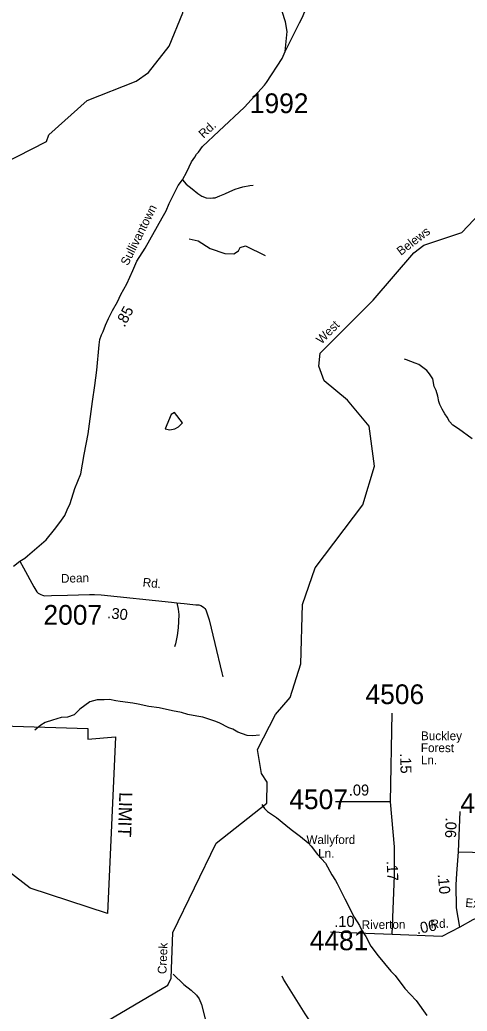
# Model space of a CAD drawing. Extents: x 1551653 to 1702041, y 811336 to 920032.
# Drawn here: x 1663229 to 1666578, y 884840 to 892261 of the extents above; entities that cross this region are included whole.
import ezdxf

# ---------------------------------------------------------------- set-up
doc = ezdxf.new("R2010")
doc.units = 0
for name, color, linetype in [('Old_Level_11', 7, 'Continuous'), ('Old_Level_17', 7, 'Continuous'), ('Old_Level_19', 7, 'Continuous'), ('Old_Level_21', 7, 'Continuous'), ('Old_Level_32', 7, 'Continuous'), ('Old_Level_35', 7, 'Continuous'), ('Old_Level_48', 7, 'Continuous'), ('Old_Level_49', 7, 'Continuous'), ('Old_Level_59', 7, 'Continuous'), ('Old_Level_62', 7, 'Continuous'), ('Old_Level_8', 7, 'Continuous')]:
    doc.layers.add(name, color=color, linetype=linetype)

msp = doc.modelspace()

# ---------------------------------------------------------------- linework, layer by layer
at = {"layer": 'Old_Level_32'}
for p, q in [((1666005.428, 886407.245), (1666017.485, 887070.986)), ((1666005.428, 886407.245), (1665591.46, 886407.245)), ((1666513.706, 886032.111), (1666525.743, 886333.287)), ((1666017.485, 885413.645), (1665555.948, 885431.231))]:
    msp.add_line(p, q, dxfattribs=at)
for points in [[(1665215.502, 892024.634), (1665282.848, 892157.941), (1665323.491, 892237.56), (1665341.867, 892275.207), (1665562.877, 892801.017), (1665654.1, 893023.572), (1665708.162, 893155.465), (1665767.305, 893288.739), (1665789.766, 893330.504), (1665829.8, 893404.381), (1665845.933, 893431.287), (1665870.133, 893468.954), (1665926.601, 893549.672), (1665953.49, 893584.649), (1665983.069, 893608.864), (1666026.092, 893643.841)], [(1665215.502, 892024.634), (1665230.88, 892173.344), (1665217.567, 892246.858), (1665194.315, 892323.774)], [(1663229.991, 888207.023), (1663266.093, 888230.701), (1663286.267, 888248.503), (1663426.515, 888367.003), (1663487.891, 888445.175), (1663529.737, 888498.22), (1663565.679, 888548.873), (1663583.98, 888592.728), (1663607.343, 888638.916), (1663640.473, 888752.505), (1663685.964, 888861.16), (1663711.072, 889006.336), (1663741.759, 889162.68), (1663772.816, 889402.48), (1663792.104, 889524.357), (1663805.837, 889638.381), (1663822.575, 889828.227), (1663829.465, 889866.784), (1663841.991, 889902.148), (1663852.132, 889928.559), (1663870.472, 889974.211), (1663892.936, 890025.983), (1663923.526, 890083.794), (1663960.078, 890149.29), (1663986.63, 890205.182), (1664029.468, 890284.555), (1664074.317, 890384.099), (1664104.953, 890453.918), (1664167.835, 890552.45), (1664296.164, 890778.59), (1664324.062, 890831.634), (1664346.38, 890884.68), (1664373.101, 890934.587), (1664415.864, 891020.164), (1664446.622, 891062.187), (1664480.099, 891123.608), (1664515.804, 891198.837), (1664540.102, 891232.564), (1664553.222, 891254.937), (1664566.719, 891269.271), (1664595.671, 891312.03), (1664718.088, 891427.607), (1664911.654, 891607.574), (1665060.37, 891771.317), (1665077.109, 891790.86), (1665192.996, 891970.861), (1665215.502, 892024.634)], [(1663181.645, 888171.584), (1663229.991, 888207.023)], [(1663229.991, 888207.023), (1663257.429, 888158.838), (1663334.171, 888016.194), (1663355.804, 887977.933), (1663361.109, 887973.021), (1663367.609, 887967.887), (1663387.612, 887957.673), (1663400.319, 887952.814), (1663413.455, 887949.343), (1663467.517, 887950.846), (1663585.44, 887953.651), (1663751.424, 887958.077), (1663787.477, 887959.747), (1663837.457, 887957.329), (1664364.631, 887902.178), (1664404.523, 887895.764), (1664460.461, 887891.223), (1664524.362, 887884.521), (1664546.33, 887882.473), (1664570.103, 887880.387), (1664584.424, 887876.095), (1664595.894, 887869.458), (1664606.146, 887861.844), (1664615.205, 887854.655), (1664622.987, 887843.691), (1664632.099, 887814.627)], [(1666017.485, 885413.645), (1666033.561, 885856.139), (1666033.561, 886069.341), (1666005.428, 886407.245)], [(1666522.654, 885468.013), (1666498.579, 885612.577), (1666495.809, 885785.877), (1666500.283, 885870.94), (1666513.706, 886032.111)], [(1666513.706, 886032.111), (1666722.356, 886028.096), (1666918.968, 885995.97)], [(1667142.832, 885514.212), (1666837.38, 885554.438), (1666761.017, 885554.438), (1666688.674, 885550.416), (1666620.349, 885522.258), (1666522.654, 885468.013)], [(1666522.654, 885468.013), (1666389.36, 885397.567), (1666017.485, 885413.645)]]:
    msp.add_lwpolyline(points, dxfattribs=at)
at = {"layer": 'Old_Level_35'}
for points in [[(1664446.622, 891062.187), (1664475.865, 891030.157), (1664519.995, 890995.587), (1664561.681, 890959.321), (1664591.724, 890940.899), (1664625.293, 890928.609), (1664655.264, 890926.398), (1664673.689, 890927.024), (1664691.543, 890929.262), (1664726.829, 890942.352), (1664763.554, 890957.415), (1664801.73, 890974.849), (1664841.917, 890992.641), (1664873.757, 891003.599), (1664898.098, 891009.908), (1664950.122, 891019.455), (1664976.215, 891023.327)], [(1664497.027, 890622.246), (1664563.981, 890605.495), (1664653.254, 890549.658), (1664764.844, 890510.572), (1664831.799, 890507.78), (1664865.276, 890530.115), (1664879.225, 890555.241), (1664918.282, 890569.201), (1665066.139, 890496.613)], [(1666615.366, 889125.013), (1666513.602, 889199.022), (1666470.767, 889227.568), (1666446.886, 889253.867), (1666429.593, 889286.969), (1666409.876, 889311.185), (1666391.716, 889346.987), (1666373.005, 889380.183), (1666365.249, 889402.355), (1666357.7, 889444.33), (1666345.948, 889486.393), (1666332.152, 889516.492), (1666320.685, 889572.558), (1666297.05, 889610.858), (1666277.132, 889635.077), (1666217.601, 889679.513), (1666189.632, 889691.688), (1666123.855, 889714.241), (1666107.969, 889720.366)], [(1664404.523, 887895.764), (1664414.191, 887849.741), (1664418.755, 887808.425), (1664417.321, 887757.625), (1664414.746, 887709.649), (1664408.365, 887651.746), (1664395.701, 887589.967), (1664387.446, 887567.723)], [(1664632.099, 887814.627), (1664646.287, 887769.377), (1664688.728, 887593.012), (1664742.478, 887372.593), (1664749.26, 887342.038)], [(1666573.277, 883379.281), (1666140.507, 883832.744), (1666110.707, 883863.167), (1666070.986, 883907.403), (1665846.974, 884139.289), (1665696.285, 884306.447), (1665668.648, 884344.633), (1665593.575, 884461.224), (1665516.669, 884595.866), (1665447.637, 884694.524), (1665366.525, 884819.245), (1665202.704, 885078.526), (1665192.986, 885102.535)]]:
    msp.add_lwpolyline(points, dxfattribs=at)
at = {"layer": 'Old_Level_48'}
msp.add_lwpolyline([(1662692.059, 886989.253), (1663737.901, 886954.646), (1663737.901, 886876.777), (1663945.341, 886894.081), (1663884.837, 885570.314), (1663305.735, 885760.66), (1662787.135, 886158.655)], dxfattribs=at)
at = {"layer": 'Old_Level_49'}
msp.add_lwpolyline([(1662692.059, 886989.253), (1663737.901, 886954.646), (1663737.901, 886876.777), (1663945.341, 886894.081), (1663884.837, 885570.314), (1663305.735, 885760.66), (1662787.135, 886158.655)], dxfattribs=at)
at = {"layer": 'Old_Level_59'}
for points in [[(1662883.301, 891032.811), (1662992.389, 891128.98), (1663428.33, 891349.924), (1663446.374, 891398.829), (1663732.319, 891655.554), (1664101.311, 891802.371), (1664193.379, 891866.142), (1664346.348, 892063.3), (1664449.386, 892313.976), (1664479.324, 892772.883), (1664600.407, 893138.081), (1664646.339, 893452.323), (1664740.355, 893660.553), (1664917.418, 893840.794), (1665169.324, 893963.62), (1665562.409, 894083.678), (1665873.371, 894264.432), (1666033.414, 894422.014), (1666169.363, 894668.794), (1666190.381, 894976.885), (1666368.366, 895216.181), (1666436.341, 895365.766), (1666531.383, 896315.875), (1666584.389, 896613.508)], [(1663782.352, 884708.389), (1664336.403, 885035.345), (1664362.342, 885087.326), (1664375.363, 885428.43), (1664699.345, 886098.027), (1665078.384, 886395.66), (1665080.332, 886553.14), (1665039.321, 886619.68), (1665008.358, 886797.563), (1665144.411, 887060.644), (1665254.421, 887186.444), (1665332.341, 887440.913), (1665346.387, 887883.826), (1665441.428, 888157.57), (1665797.399, 888629.6), (1665884.341, 888920.057), (1665845.381, 889219.535), (1665681.339, 889413.309), (1665508.378, 889557.974), (1665467.368, 889667.061), (1665477.415, 889765.384), (1665873.371, 890161.134), (1666178.386, 890515.977), (1666254.357, 890573.597), (1666538.355, 890669.458), (1666673.381, 890811.149)]]:
    msp.add_lwpolyline(points, dxfattribs=at)
at = {"layer": 'Old_Level_62'}
for points in [[(1664417.091, 889214.819), (1664447.951, 889243.731), (1664387.973, 889320.933), (1664361.829, 889307.195), (1664317.333, 889199.85), (1664351.782, 889190.828), (1664390.844, 889198.21), (1664417.091, 889214.819)], [(1665023.02, 886906.548), (1664972.064, 886901.319), (1664932.079, 886903.985), (1664860.516, 886929.206), (1664824.837, 886949.814), (1664793.054, 886960.374), (1664721.696, 886997.591), (1664689.913, 887010.099), (1664598.459, 887039.729), (1664554.578, 887048.444), (1664486.808, 887061.567), (1664439.134, 887076.433), (1664371.262, 887087.609), (1664271.709, 887111.292), (1664195.942, 887120.52), (1664116.177, 887137.949), (1664076.294, 887144.613), (1663980.535, 887158.249), (1663948.649, 887162.76), (1663900.872, 887173.526), (1663860.784, 887170.245), (1663808.906, 887171.167), (1663752.62, 887154.148), (1663679.723, 887099.297), (1663635.125, 887058.081), (1663586.835, 887040.959), (1663538.75, 887037.781), (1663474.466, 887018.814), (1663418.18, 886999.846), (1663385.884, 886980.366), (1663341.285, 886943.15)], [(1665041.884, 886386.638), (1665061.159, 886355.88), (1665084.74, 886333.427), (1665150.049, 886290.366), (1665221.1, 886233.157), (1665260.573, 886200.451), (1665331.623, 886147.24), (1665386.885, 886100.385), (1665410.466, 886075.984), (1665457.423, 886013.136), (1665518.323, 885948.134), (1665564.87, 885859.347), (1665592.244, 885818.849), (1665605.778, 885794.653), (1665629.051, 885746.26), (1665661.962, 885681.669), (1665731.68, 885544.489), (1665772.69, 885479.795), (1665788.172, 885447.5), (1665819.339, 885399.005), (1665858.094, 885326.314), (1665910.895, 885253.52), (1666007.065, 885139.819), (1666038.54, 885107.318), (1666110.924, 885010.124), (1666197.455, 884920.618), (1666277.528, 884807.224)], [(1664377.311, 885115.93), (1664455.948, 885038.318), (1664513.26, 884997.308), (1664552.63, 884960.603), (1664572.213, 884932.306), (1664588.617, 884890.168), (1664632.806, 884723.256)]]:
    msp.add_lwpolyline(points, dxfattribs=at)

# ---------------------------------------------------------------- texts
at = {"layer": 'Old_Level_11'}
for s, height, rotation, p in [('Rd.', 65.6167, 42.9149778, (1664604.572, 891370.368)), ('Sullivantown', 65.61666, 63.6002972, (1664038.51, 890415.634)), ('Dean', 65.6167, 1.5273889, (1663538.518, 888046.035)), ('Rd.', 65.6167, 354.027675, (1664146.837, 888019.153)), ('Ext.', 65.6167, 355.5977528, (1666562.8, 885619.991)), ('Riverton', 65.6167, 0.6204028, (1665789.075, 885453.484)), ('Rd.', 65.6167, 2.8541667, (1666305.81, 885458.682))]:
    msp.add_text(s, height=height, rotation=rotation, dxfattribs=at).set_placement(p)
for s, p in [('Buckley', (1666232.277, 886868.087)), ('Forest', (1666231.38, 886778.615)), ('Ln.', (1666231.788, 886687.171)), ('Wallyford', (1665374.754, 886091.138)), ('Ln.', (1665462.514, 885988.954))]:
    msp.add_text(s, height=65.6167, dxfattribs=at).set_placement(p)
at = {"layer": 'Old_Level_17'}
for s, rotation, p in [('.85', 62.1148306, (1664012.749, 889954.684)), ('.30', 354.0277167, (1663881.414, 887781.74)), ('.15', 271.6089111, (1666075.546, 886769.391)), ('.09', 0.2544889, (1665692.167, 886453.555)), ('.06', 267.7112222, (1666418.285, 886289.792)), ('.17', 272.4313694, (1665975.115, 885964.317)), ('.10', 275.4359917, (1666357.088, 885864.165)), ('.10', 0.6204028, (1665583.267, 885469.467)), ('.06', 11.3187917, (1666204.633, 885416.029))]:
    msp.add_text(s, height=82.0208, rotation=rotation, dxfattribs=at).set_placement(p)
at = {"layer": 'Old_Level_19'}
msp.add_text('LIMIT', height=98.425, rotation=268.2421111, dxfattribs=at).set_placement((1663974.355, 886480.302))
at = {"layer": 'Old_Level_21'}
for s, rotation, p in [('Belews', 37.1779361, (1666082.272, 890493.302)), ('West', 44.9851611, (1665486.836, 889829.267)), ('Creek', 87.8139361, (1664326.594, 885116.4))]:
    msp.add_text(s, height=65.6167, rotation=rotation, dxfattribs=at).set_placement(p)
at = {"layer": 'Old_Level_8'}
for s, p in [('1992', (1664951.17, 891562.369)), ('2007', (1663406.468, 887732.555)), ('4506', (1665817.132, 887138.248)), ('4507', (1665246.541, 886351.72)), ('4482', (1666527.845, 886322.618)), ('4481', (1665399.723, 885295.759))]:
    msp.add_text(s, height=147.6375, dxfattribs=at).set_placement(p)

doc.saveas('drawing.dxf')
